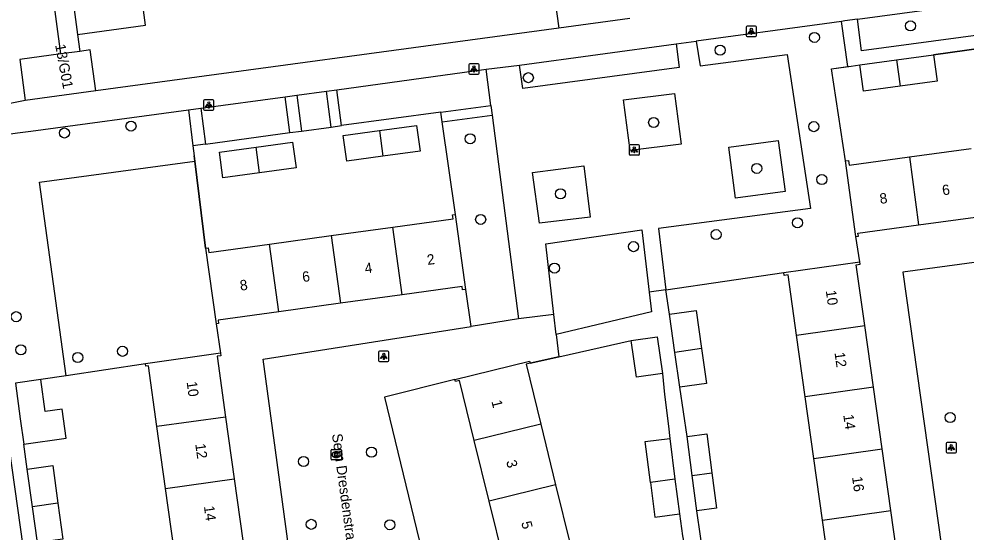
# Model space of a CAD drawing. Extents: x 159053 to 160041, y 380450 to 381422.
# Drawn here: x 159553.7 to 159645.7, y 380875 to 380924.8 of the extents above; entities that cross this region are included whole.
import ezdxf

# ---------------------------------------------------------------- set-up
doc = ezdxf.new("R2010")
doc.units = 0
for name, color, linetype in [('IMGEO_Boom', 7, 'Continuous'), ('IMGEO_Groenvoorziening', 7, 'Continuous'), ('IMGEO_Kolk', 7, 'Continuous'), ('IMGEO_Lichtpunt', 7, 'Continuous'), ('IMGEO_Muur', 7, 'Continuous'), ('IMGEO_Openbare_ruimte_label', 7, 'Continuous'), ('IMGEO_Pand', 7, 'Continuous'), ('IMGEO_Pand_nummerreeks', 7, 'Continuous'), ('IMGEO_Parkeervlak_open', 7, 'Continuous'), ('IMGEO_Rijbaan_lokaal_open', 7, 'Continuous'), ('IMGEO_Voetpad_open', 7, 'Continuous')]:
    doc.layers.add(name, color=color, linetype=linetype)

msp = doc.modelspace()

# ---------------------------------------------------------------- linework, layer by layer
at = {"layer": 'IMGEO_Boom'}
for centre in [(159640.333, 380924.133), (159630.998, 380923.018), (159621.832, 380921.776), (159603.202, 380919.107), (159564.593, 380914.409), (159615.383, 380914.749), (159630.933, 380914.353), (159558.124, 380913.737), (159597.555, 380913.178), (159625.393, 380910.3), (159631.719, 380909.213), (159606.322, 380907.831), (159598.57, 380905.344), (159629.36, 380905.022), (159621.444, 380903.868), (159613.429, 380902.7), (159605.748, 380900.621), (159553.446, 380895.897), (159553.894, 380892.678), (159563.775, 380892.537), (159559.417, 380891.931), (159644.188, 380886.099), (159587.965, 380882.742), (159581.363, 380881.841), (159582.112, 380875.733), (159589.752, 380875.693)]:
    msp.add_circle(centre, 0.489, dxfattribs=at)
at = {"layer": 'IMGEO_Groenvoorziening'}
for points in [[(159634.012, 380911.033), (159632.645, 380919.97), (159634.236, 380920.186)], [(159594.696, 380915.748), (159585.05, 380914.448)], [(159596.116, 380905.814), (159594.83, 380914.809)], [(159581.15, 380913.923), (159584.052, 380914.314)], [(159571.824, 380912.666), (159580.018, 380913.77)], [(159570.612, 380912.49), (159570.731, 380911.526), (159570.795, 380911.011)], [(159558.304, 380890.167), (159555.695, 380908.976), (159570.795, 380911.011)], [(159570.795, 380911.011), (159571.844, 380902.543)], [(159635.407, 380901.222), (159635.01, 380903.679)], [(159616.574, 380898.507), (159628.036, 380900.184)], [(159597.642, 380894.96), (159597.116, 380898.548)], [(159572.857, 380895.191), (159573.29, 380892.346)], [(159565.987, 380891.331), (159558.304, 380890.167)], [(159558.304, 380890.167), (159555.83, 380889.792)]]:
    msp.add_lwpolyline(points, dxfattribs=at)
at = {"layer": 'IMGEO_Kolk'}
for p, q in [((159584.03, 380882.078), (159584.03, 380882.93)), ((159584.105, 380883.004), (159584.957, 380883.004)), ((159584.518, 380882.784), (159584.543, 380882.784)), ((159585.031, 380882.93), (159585.031, 380882.078)), ((159584.957, 380882.004), (159584.105, 380882.004)), ((159584.541, 380882.224), (159584.516, 380882.224))]:
    msp.add_line(p, q, dxfattribs=at)
for points in [[(159584.03, 380882.078), (159584.03, 380882.93)], [(159584.105, 380883.004), (159584.957, 380883.004)], [(159584.351, 380882.704), (159584.474, 380882.704), (159584.474, 380882.553), (159584.604, 380882.704), (159584.768, 380882.704), (159584.622, 380882.553), (159584.775, 380882.304), (159584.623, 380882.304), (159584.538, 380882.468), (159584.474, 380882.401), (159584.474, 380882.304), (159584.351, 380882.304), (159584.351, 380882.704)], [(159585.031, 380882.93), (159585.031, 380882.078)], [(159584.957, 380882.004), (159584.105, 380882.004)]]:
    msp.add_lwpolyline(points, dxfattribs=at)
for centre, start, end in [((159584.107, 380882.928), 91.55205, 178.44795), ((159584.107, 380882.928), 91.55205, 178.44795), ((159584.955, 380882.928), 1.55205, 88.44795), ((159584.955, 380882.928), 1.55205, 88.44795), ((159584.107, 380882.08), 181.55205, 268.44795), ((159584.107, 380882.08), 181.55205, 268.44795), ((159584.955, 380882.08), 271.55205, 358.44795), ((159584.955, 380882.08), 271.55205, 358.44795)]:
    msp.add_arc(centre, 0.0765, start, end, dxfattribs=at)
for centre, major_axis, ratio, start_param, end_param in [((159584.517, 380882.504), (-0.387, 0.002), 0.722429, 4.712389, 7.853982), ((159584.542, 380882.504), (-0.39, 0.002), 0.717154, 1.570796, 4.712389)]:
    msp.add_ellipse(centre, major_axis=major_axis, ratio=ratio, start_param=start_param, end_param=end_param, dxfattribs=at)
at = {"layer": 'IMGEO_Lichtpunt'}
for p, q in [((159624.371, 380924.003), (159624.371, 380923.196)), ((159624.371, 380924.003), (159624.371, 380923.196)), ((159625.273, 380924.098), (159624.465, 380924.098)), ((159625.273, 380924.098), (159624.465, 380924.098)), ((159625.367, 380923.196), (159625.367, 380924.003)), ((159625.367, 380923.196), (159625.367, 380924.003)), ((159624.465, 380923.102), (159625.273, 380923.102)), ((159624.465, 380923.102), (159625.273, 380923.102)), ((159597.418, 380920.35), (159597.418, 380919.543)), ((159597.418, 380920.35), (159597.418, 380919.543)), ((159598.32, 380920.445), (159597.512, 380920.445)), ((159598.32, 380920.445), (159597.512, 380920.445)), ((159598.414, 380919.543), (159598.414, 380920.35)), ((159598.414, 380919.543), (159598.414, 380920.35)), ((159597.512, 380919.449), (159598.32, 380919.449)), ((159597.512, 380919.449), (159598.32, 380919.449)), ((159571.653, 380916.858), (159571.653, 380916.051)), ((159571.653, 380916.858), (159571.653, 380916.051)), ((159572.555, 380916.953), (159571.747, 380916.953)), ((159572.555, 380916.953), (159571.747, 380916.953)), ((159572.649, 380916.051), (159572.649, 380916.858)), ((159572.649, 380916.051), (159572.649, 380916.858)), ((159571.747, 380915.957), (159572.555, 380915.957)), ((159571.747, 380915.957), (159572.555, 380915.957)), ((159613, 380912.5), (159613, 380911.693)), ((159613, 380912.5), (159613, 380911.693)), ((159613.902, 380912.595), (159613.094, 380912.595)), ((159613.902, 380912.595), (159613.094, 380912.595)), ((159613.996, 380911.693), (159613.996, 380912.5)), ((159613.996, 380911.693), (159613.996, 380912.5)), ((159613.094, 380911.599), (159613.902, 380911.599)), ((159613.094, 380911.599), (159613.902, 380911.599)), ((159588.656, 380892.448), (159588.656, 380891.641)), ((159588.656, 380892.448), (159588.656, 380891.641)), ((159589.558, 380892.543), (159588.75, 380892.543)), ((159589.558, 380892.543), (159588.75, 380892.543)), ((159589.652, 380891.641), (159589.652, 380892.448)), ((159589.652, 380891.641), (159589.652, 380892.448)), ((159588.75, 380891.547), (159589.558, 380891.547)), ((159588.75, 380891.547), (159589.558, 380891.547)), ((159643.799, 380883.594), (159643.799, 380882.787)), ((159643.799, 380883.594), (159643.799, 380882.787)), ((159644.701, 380883.689), (159643.893, 380883.689)), ((159644.701, 380883.689), (159643.893, 380883.689)), ((159644.795, 380882.787), (159644.795, 380883.594)), ((159644.795, 380882.787), (159644.795, 380883.594)), ((159643.893, 380882.693), (159644.701, 380882.693)), ((159643.893, 380882.693), (159644.701, 380882.693))]:
    msp.add_line(p, q, dxfattribs=at)
for points in [[(159624.745, 380923.667), (159624.784, 380923.639), (159624.596, 380923.377), (159624.558, 380923.404), (159624.745, 380923.667)], [(159624.847, 380923.619), (159624.894, 380923.619), (159624.894, 380923.297), (159624.847, 380923.297), (159624.847, 380923.619)], [(159624.957, 380923.639), (159624.995, 380923.666), (159625.182, 380923.404), (159625.143, 380923.376), (159624.957, 380923.639)], [(159597.792, 380920.014), (159597.831, 380919.986), (159597.643, 380919.724), (159597.605, 380919.751), (159597.792, 380920.014)], [(159597.894, 380919.966), (159597.941, 380919.966), (159597.941, 380919.644), (159597.894, 380919.644), (159597.894, 380919.966)], [(159598.004, 380919.986), (159598.042, 380920.013), (159598.229, 380919.751), (159598.19, 380919.723), (159598.004, 380919.986)], [(159572.027, 380916.522), (159572.066, 380916.494), (159571.878, 380916.232), (159571.84, 380916.259), (159572.027, 380916.522)], [(159572.129, 380916.474), (159572.176, 380916.474), (159572.176, 380916.152), (159572.129, 380916.152), (159572.129, 380916.474)], [(159572.239, 380916.494), (159572.277, 380916.521), (159572.464, 380916.259), (159572.425, 380916.231), (159572.239, 380916.494)], [(159613.374, 380912.164), (159613.413, 380912.136), (159613.225, 380911.874), (159613.187, 380911.901), (159613.374, 380912.164)], [(159613.476, 380912.116), (159613.523, 380912.116), (159613.523, 380911.794), (159613.476, 380911.794), (159613.476, 380912.116)], [(159613.586, 380912.136), (159613.624, 380912.163), (159613.811, 380911.901), (159613.772, 380911.873), (159613.586, 380912.136)], [(159589.03, 380892.112), (159589.069, 380892.084), (159588.881, 380891.822), (159588.843, 380891.849), (159589.03, 380892.112)], [(159589.132, 380892.064), (159589.179, 380892.064), (159589.179, 380891.742), (159589.132, 380891.742), (159589.132, 380892.064)], [(159589.242, 380892.084), (159589.28, 380892.111), (159589.467, 380891.849), (159589.428, 380891.821), (159589.242, 380892.084)], [(159644.173, 380883.258), (159644.212, 380883.23), (159644.024, 380882.968), (159643.986, 380882.995), (159644.173, 380883.258)], [(159644.275, 380883.21), (159644.322, 380883.21), (159644.322, 380882.888), (159644.275, 380882.888), (159644.275, 380883.21)], [(159644.385, 380883.23), (159644.423, 380883.257), (159644.61, 380882.995), (159644.571, 380882.967), (159644.385, 380883.23)]]:
    msp.add_lwpolyline(points, dxfattribs=at)
for centre in [(159624.87, 380923.801), (159597.917, 380920.148), (159572.152, 380916.656), (159613.499, 380912.298), (159589.155, 380892.246), (159644.298, 380883.392)]:
    msp.add_circle(centre, 0.0994, dxfattribs=at)
for centre, start, end in [((159624.465, 380924.003), 90, 180), ((159624.465, 380924.003), 90, 180), ((159625.273, 380924.003), 0, 90), ((159625.273, 380924.003), 0, 90), ((159624.465, 380923.196), 180, 270), ((159624.465, 380923.196), 180, 270), ((159625.273, 380923.196), 270, 0), ((159625.273, 380923.196), 270, 360), ((159597.512, 380920.35), 90, 180), ((159597.512, 380920.35), 90, 180), ((159598.32, 380920.35), 0, 90), ((159598.32, 380920.35), 0, 90), ((159597.512, 380919.543), 180, 270), ((159597.512, 380919.543), 180, 270), ((159598.32, 380919.543), 270, 0), ((159598.32, 380919.543), 270, 360), ((159571.747, 380916.858), 90, 180), ((159571.747, 380916.858), 90, 180), ((159572.555, 380916.858), 0, 90), ((159572.555, 380916.858), 0, 90), ((159571.747, 380916.051), 180, 270), ((159571.747, 380916.051), 180, 270), ((159572.555, 380916.051), 270, 0), ((159572.555, 380916.051), 270, 360), ((159613.094, 380912.5), 90, 180), ((159613.094, 380912.5), 90, 180), ((159613.902, 380912.5), 0, 90), ((159613.902, 380912.5), 0, 90), ((159613.094, 380911.693), 180, 270), ((159613.094, 380911.693), 180, 270), ((159613.902, 380911.693), 270, 0), ((159613.902, 380911.693), 270, 360), ((159588.75, 380892.448), 90, 180), ((159588.75, 380892.448), 90, 180), ((159589.558, 380892.448), 0, 90), ((159589.558, 380892.448), 0, 90), ((159588.75, 380891.641), 180, 270), ((159588.75, 380891.641), 180, 270), ((159589.558, 380891.641), 270, 0), ((159589.558, 380891.641), 270, 360), ((159643.893, 380883.594), 90, 180), ((159643.893, 380883.594), 90, 180), ((159644.701, 380883.594), 0, 90), ((159644.701, 380883.594), 0, 90), ((159643.893, 380882.787), 180, 270), ((159643.893, 380882.787), 180, 270), ((159644.701, 380882.787), 270, 0), ((159644.701, 380882.787), 270, 360)]:
    msp.add_arc(centre, 0.0946, start, end, dxfattribs=at)
at = {"layer": 'IMGEO_Muur'}
for points in [[(159647.417, 380921.996), (159642.569, 380921.317)], [(159634.558, 380920.23), (159635.414, 380920.346)], [(159632.645, 380919.97), (159634.558, 380920.23)], [(159634.012, 380911.033), (159632.645, 380919.97)], [(159570.795, 380911.011), (159570.731, 380911.526)], [(159571.844, 380902.543), (159570.795, 380911.011)], [(159616.574, 380898.507), (159628.036, 380900.184)], [(159603.375, 380891.375), (159606.152, 380892.002)], [(159565.987, 380891.331), (159558.304, 380890.167)], [(159558.304, 380890.167), (159555.83, 380889.792)]]:
    msp.add_lwpolyline(points, dxfattribs=at)
at = {"layer": 'IMGEO_Pand'}
for points in [[(159559.396, 380923.307), (159566.016, 380924.203), (159565.16, 380930.533)], [(159558.54, 380929.633), (159559.396, 380923.307)], [(159605.848, 380927.915), (159605.616, 380927.884), (159606.154, 380923.905)], [(159613.067, 380924.84), (159606.154, 380923.905)], [(159557.786, 380921.412), (159553.779, 380920.87), (159554.315, 380916.905)], [(159559.619, 380921.66), (159557.786, 380921.412)], [(159561.167, 380917.833), (159560.631, 380921.797), (159559.619, 380921.66)], [(159638.98, 380920.83), (159642.569, 380921.317)], [(159642.569, 380921.317), (159642.914, 380918.776), (159639.326, 380918.289)], [(159635.414, 380920.346), (159638.98, 380920.83)], [(159639.326, 380918.289), (159635.759, 380917.804), (159635.414, 380920.346)], [(159638.98, 380920.83), (159639.326, 380918.289)], [(159561.167, 380917.833), (159554.315, 380916.905)], [(159589.078, 380911.49), (159585.56, 380911.006), (159585.218, 380913.49), (159588.736, 380913.974)], [(159588.736, 380913.974), (159592.336, 380914.47), (159592.678, 380911.986), (159589.078, 380911.49)], [(159588.736, 380913.974), (159589.078, 380911.49)], [(159577.093, 380909.869), (159573.524, 380909.378), (159573.182, 380911.864), (159576.75, 380912.355)], [(159576.75, 380912.355), (159580.284, 380912.842), (159580.626, 380910.356), (159577.093, 380909.869)], [(159577.093, 380909.869), (159576.75, 380912.355)], [(159640.228, 380911.41), (159646.235, 380912.225)], [(159634.012, 380911.033), (159634.3, 380911.072), (159634.362, 380910.614), (159640.228, 380911.41)], [(159640.228, 380911.41), (159641.127, 380904.811)], [(159635.01, 380903.679), (159634.012, 380911.033)], [(159590.026, 380904.602), (159595.888, 380905.409), (159595.837, 380905.776), (159596.116, 380905.814)], [(159597.116, 380898.548), (159596.116, 380905.814)], [(159641.127, 380904.811), (159647.135, 380905.627)], [(159584.036, 380903.777), (159590.026, 380904.602)], [(159590.931, 380898.027), (159590.026, 380904.602)], [(159635.01, 380903.679), (159635.271, 380903.714), (159635.231, 380904.011), (159641.127, 380904.811)], [(159578.045, 380902.952), (159584.036, 380903.777)], [(159584.036, 380903.777), (159584.941, 380897.203)], [(159571.844, 380902.543), (159572.094, 380902.578), (159572.154, 380902.141), (159578.045, 380902.952)], [(159578.95, 380896.378), (159578.045, 380902.952)], [(159571.844, 380902.543), (159572.857, 380895.191)], [(159628.036, 380900.184), (159635.407, 380901.222)], [(159635.89, 380895.032), (159635.058, 380900.941), (159635.439, 380900.995), (159635.407, 380901.222)], [(159629.265, 380894.098), (159628.44, 380899.951), (159628.076, 380899.9), (159628.036, 380900.184)], [(159597.116, 380898.548), (159596.813, 380898.506), (159596.768, 380898.831), (159590.931, 380898.027)], [(159590.931, 380898.027), (159584.941, 380897.203)], [(159578.95, 380896.378), (159573.058, 380895.567), (159573.105, 380895.225), (159572.857, 380895.191)], [(159584.941, 380897.203), (159578.95, 380896.378)], [(159616.912, 380896.131), (159619.505, 380896.497), (159620.026, 380892.796)], [(159617.433, 380892.43), (159616.912, 380896.131)], [(159629.265, 380894.098), (159635.89, 380895.032)], [(159636.733, 380889.047), (159635.89, 380895.032)], [(159613.203, 380893.594), (159615.722, 380893.949), (159616.225, 380890.378)], [(159616.225, 380890.378), (159613.706, 380890.023), (159613.203, 380893.594)], [(159630.108, 380888.113), (159629.265, 380894.098)], [(159620.026, 380892.796), (159617.433, 380892.43)], [(159620.026, 380892.796), (159620.504, 380889.404), (159617.911, 380889.038)], [(159573.29, 380892.346), (159565.987, 380891.331)], [(159573.29, 380892.346), (159573.324, 380892.105), (159572.958, 380892.054), (159573.779, 380886.15)], [(159617.911, 380889.038), (159617.433, 380892.43)], [(159567.116, 380885.225), (159566.296, 380891.125), (159566.021, 380891.087), (159565.987, 380891.331)], [(159596.073, 380889.793), (159603.325, 380891.577), (159603.375, 380891.375)], [(159603.375, 380891.375), (159602.978, 380891.277), (159604.411, 380885.452)], [(159555.83, 380889.792), (159553.356, 380889.448)], [(159553.356, 380889.448), (159553.837, 380885.99), (159554.18, 380883.516)], [(159554.18, 380883.516), (159558.304, 380884.09), (159557.911, 380886.912), (159556.262, 380886.683), (159555.83, 380889.792)], [(159597.95, 380883.866), (159596.517, 380889.691), (159596.122, 380889.594), (159596.073, 380889.793)], [(159636.733, 380889.047), (159630.108, 380888.113)], [(159637.576, 380883.063), (159636.733, 380889.047)], [(159630.951, 380882.129), (159630.108, 380888.113)], [(159573.779, 380886.15), (159567.116, 380885.225)], [(159573.779, 380886.15), (159574.612, 380880.155)], [(159604.411, 380885.452), (159597.95, 380883.866)], [(159604.411, 380885.452), (159605.857, 380879.572)], [(159567.95, 380879.23), (159567.116, 380885.225)], [(159618.628, 380884.258), (159620.534, 380884.509), (159621.031, 380880.73)], [(159599.396, 380877.986), (159597.95, 380883.866)], [(159615.06, 380879.793), (159614.557, 380883.765), (159616.942, 380884.074)], [(159616.942, 380884.074), (159617.452, 380880.129)], [(159619.127, 380880.462), (159618.628, 380884.258)], [(159630.951, 380882.129), (159637.576, 380883.063)], [(159638.419, 380877.078), (159637.576, 380883.063)], [(159631.794, 380876.144), (159630.951, 380882.129)], [(159554.516, 380881.092), (159556.988, 380881.436), (159557.496, 380877.779)], [(159555.024, 380877.435), (159554.516, 380881.092)], [(159619.127, 380880.462), (159621.031, 380880.73)], [(159621.031, 380880.73), (159621.481, 380877.303), (159619.575, 380877.052)], [(159567.95, 380879.23), (159574.612, 380880.155)], [(159574.612, 380880.155), (159575.446, 380874.16)], [(159617.452, 380880.129), (159615.06, 380879.793)], [(159615.06, 380879.793), (159615.486, 380876.429), (159617.89, 380876.74)], [(159617.452, 380880.129), (159617.89, 380876.74)], [(159619.575, 380877.052), (159619.127, 380880.462)], [(159568.784, 380873.236), (159567.95, 380879.23)], [(159605.857, 380879.572), (159599.396, 380877.986)], [(159605.857, 380879.572), (159607.304, 380873.691)], [(159600.843, 380872.105), (159599.396, 380877.986)], [(159557.496, 380877.779), (159555.024, 380877.435)], [(159555.507, 380873.964), (159555.024, 380877.435)], [(159557.496, 380877.779), (159557.979, 380874.308), (159555.507, 380873.964)], [(159631.794, 380876.144), (159638.419, 380877.078)], [(159639.262, 380871.093), (159638.419, 380877.078)], [(159632.637, 380870.159), (159631.794, 380876.144)]]:
    msp.add_lwpolyline(points, dxfattribs=at)
at = {"layer": 'IMGEO_Parkeervlak_open'}
for points in [[(159602.24, 380895.689), (159597.642, 380894.96)], [(159605.903, 380894.175), (159605.681, 380896.119)], [(159582.972, 380850.919), (159577.447, 380891.759), (159597.642, 380894.96)], [(159606.152, 380892.002), (159603.375, 380891.375)], [(159596.073, 380889.793), (159589.231, 380888.093), (159596.458, 380858.293), (159596.913, 380856.419)]]:
    msp.add_lwpolyline(points, dxfattribs=at)
at = {"layer": 'IMGEO_Rijbaan_lokaal_open'}
for points in [[(159557.786, 380921.412), (159551.745, 380966.134)], [(159554.315, 380916.905), (159545.92, 380915.197)], [(159659.923, 380902.978), (159639.587, 380900.219), (159644.397, 380866.22)]]:
    msp.add_lwpolyline(points, dxfattribs=at)
at = {"layer": 'IMGEO_Voetpad_open'}
for points in [[(159635.172, 380924.779), (159661.951, 380928.424)], [(159662.385, 380925.305), (159657.034, 380924.591), (159635.576, 380921.73), (159635.172, 380924.779)], [(159633.635, 380924.569), (159631.976, 380924.344), (159619.506, 380922.646)], [(159635.172, 380924.779), (159633.957, 380924.613), (159633.635, 380924.569)], [(159634.236, 380920.186), (159633.635, 380924.569)], [(159559.396, 380923.307), (159559.619, 380921.66)], [(159606.154, 380923.905), (159561.167, 380917.833)], [(159602.341, 380920.33), (159617.576, 380922.385)], [(159617.576, 380922.385), (159617.868, 380920.101), (159602.664, 380918.065), (159602.341, 380920.33)], [(159619.506, 380922.646), (159619.89, 380920.249), (159628.343, 380921.357), (159630.629, 380906.415), (159615.836, 380904.464), (159616.574, 380898.507)], [(159617.576, 380922.385), (159619.506, 380922.646)], [(159642.569, 380921.317), (159647.417, 380921.996)], [(159599.101, 380919.918), (159602.341, 380920.33)], [(159634.236, 380920.186), (159634.558, 380920.23), (159635.414, 380920.346)], [(159584.602, 380917.941), (159599.101, 380919.918)], [(159599.558, 380916.39), (159599.101, 380919.918)], [(159580.702, 380917.409), (159583.604, 380917.804)], [(159583.604, 380917.804), (159584.602, 380917.941)], [(159584.052, 380914.314), (159583.604, 380917.804)], [(159585.05, 380914.448), (159584.602, 380917.941)], [(159613.092, 380912.047), (159612.44, 380916.964), (159617.403, 380917.586), (159618.058, 380912.661), (159613.092, 380912.047)], [(159571.378, 380916.137), (159579.57, 380917.254)], [(159579.57, 380917.254), (159580.702, 380917.409)], [(159580.018, 380913.77), (159579.57, 380917.254)], [(159580.702, 380917.409), (159581.15, 380913.923)], [(159550.053, 380913.261), (159553.579, 380913.74), (159554.867, 380913.913), (159570.184, 380915.974)], [(159570.184, 380915.974), (159571.378, 380916.137)], [(159570.184, 380915.974), (159570.612, 380912.49)], [(159571.378, 380916.137), (159571.824, 380912.666)], [(159594.696, 380915.748), (159599.558, 380916.39)], [(159594.83, 380914.809), (159594.696, 380915.748)], [(159599.558, 380916.39), (159599.677, 380915.469)], [(159594.83, 380914.809), (159599.677, 380915.469)], [(159599.677, 380915.469), (159602.24, 380895.689)], [(159580.018, 380913.77), (159581.15, 380913.923)], [(159584.052, 380914.314), (159585.05, 380914.448)], [(159623.346, 380907.422), (159622.689, 380912.351), (159627.483, 380913.007), (159628.144, 380908.07), (159623.346, 380907.422)], [(159571.824, 380912.666), (159570.612, 380912.49)], [(159604.282, 380904.993), (159603.621, 380909.887), (159608.579, 380910.55), (159609.226, 380905.568), (159604.282, 380904.993)], [(159605.681, 380896.119), (159604.899, 380902.972), (159614.224, 380904.331), (159614.941, 380898.274)], [(159614.941, 380898.274), (159615.183, 380896.371), (159605.903, 380894.175)], [(159616.574, 380898.507), (159614.941, 380898.274)], [(159616.912, 380896.131), (159616.574, 380898.507)], [(159605.681, 380896.119), (159602.24, 380895.689)], [(159605.903, 380894.175), (159606.152, 380892.002)], [(159606.152, 380892.002), (159613.203, 380893.594)], [(159551.664, 380890.669), (159558.918, 380839.284)], [(159616.225, 380890.378), (159616.442, 380888.346), (159616.837, 380885.251), (159616.942, 380884.074)], [(159618.628, 380884.258), (159617.911, 380889.038)], [(159554.516, 380881.092), (159554.18, 380883.516)], [(159620.278, 380872.138), (159619.575, 380877.052)], [(159617.89, 380876.74), (159618.166, 380874.604), (159618.739, 380871.921)]]:
    msp.add_lwpolyline(points, dxfattribs=at)

# ---------------------------------------------------------------- texts
at = {"layer": 'IMGEO_Openbare_ruimte_label'}
msp.add_text('Sem Dresdenstraat', height=1, rotation=277.70066, dxfattribs=at).set_placement((159584.118, 380884.485))
at = {"layer": 'IMGEO_Pand_nummerreeks'}
for s, rotation, p in [('13/G01', 280.43748, (159557.217, 380922.281)), ('6', 7.7291, (159643.481, 380907.673)), ('8', 7.7291, (159637.404, 380906.849)), ('2', 7.81183, (159593.423, 380900.916)), ('4', 7.81183, (159587.362, 380900.084)), ('6', 7.81183, (159581.3, 380899.253)), ('8', 7.81183, (159575.242, 380898.422)), ('10', 278.01784, (159632.1, 380898.418)), ('12', 278.01784, (159632.95, 380892.39)), ('10', 277.91559, (159569.995, 380889.55)), ('1', 283.81891, (159599.607, 380887.679)), ('14', 278.01784, (159633.8, 380886.352)), ('12', 277.91559, (159570.833, 380883.519)), ('3', 283.81891, (159601.04, 380881.852)), ('16', 278.01784, (159634.651, 380880.317)), ('14', 277.91559, (159571.674, 380877.479)), ('5', 283.81891, (159602.501, 380875.913))]:
    msp.add_text(s, height=1, rotation=rotation, dxfattribs=at).set_placement(p)

doc.saveas('drawing.dxf')
